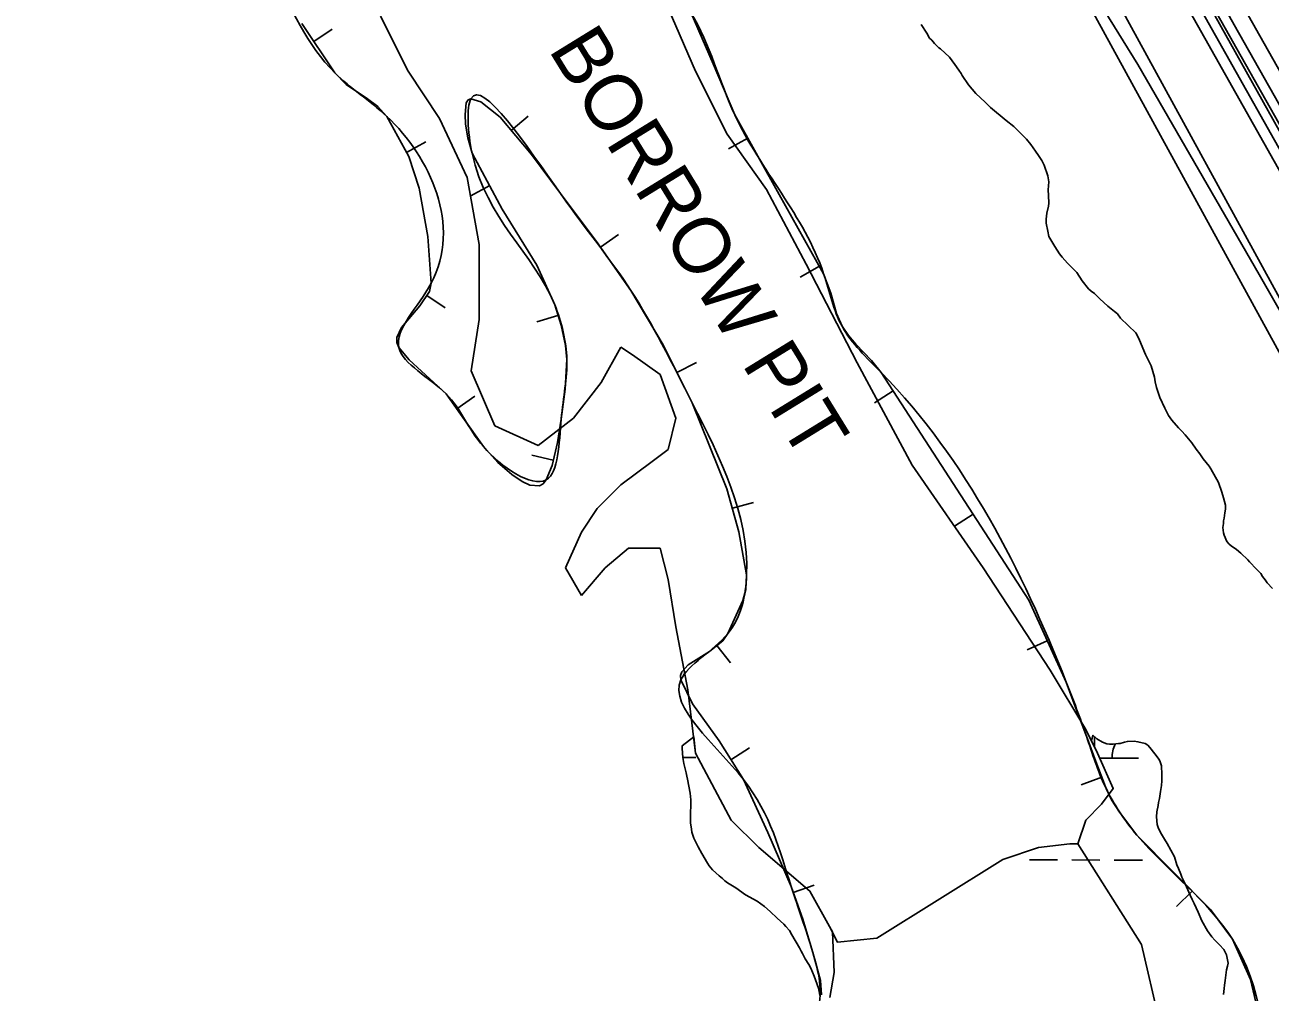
# Model space of a CAD drawing. Extents: x 3187622 to 3225504, y 800805 to 826213.
# Drawn here: x 3193075 to 3194486, y 820621 to 821717 of the extents above; entities that cross this region are included whole.
import ezdxf

# ---------------------------------------------------------------- set-up
doc = ezdxf.new("R2010")
doc.units = 0
for name, color, linetype in [('V-BORW-IDEN', 7, 'Continuous'), ('V-BORW-LINE', 7, 'Continuous'), ('V-LEVE-TOET', 7, 'Continuous'), ('V-RAIL-TRAK', 7, 'Continuous'), ('V-ROAD-CNTR', 7, 'Continuous'), ('V-SITE-VEGE', 7, 'Continuous'), ('V-SURV-LINE', 7, 'Continuous'), ('V-TOPO-SHOR', 7, 'Continuous'), ('V-WETL-SWMP', 7, 'Continuous')]:
    doc.layers.add(name, color=color, linetype=linetype)

msp = doc.modelspace()

# ---------------------------------------------------------------- linework, layer by layer
at = {"layer": 'V-BORW-LINE'}
for p, q in [((3193402.8, 821697.9), (3193423.6, 821711.8)), ((3193626.4, 821597.2), (3193645.5, 821613.3)), ((3193507.8, 821572.1), (3193529.7, 821584.1)), ((3193894.4, 821588.6), (3193872.5, 821576.4)), ((3193602, 821534.6), (3193580, 821522.7)), ((3193727.5, 821464.9), (3193748, 821479.3)), ((3193975.7, 821443.2), (3193953.9, 821431)), ((3193530.8, 821410.1), (3193551.6, 821396.2)), ((3193679.4, 821387.6), (3193655.6, 821380.1)), ((3193814.2, 821322.9), (3193836.5, 821334.1)), ((3194059.2, 821301.9), (3194038.3, 821288.3)), ((3193564.7, 821281.6), (3193585.1, 821296.1)), ((3193674.1, 821223.4), (3193649.8, 821229.3)), ((3193877, 821168.9), (3193901.1, 821175.6)), ((3194149.9, 821162.2), (3194128.9, 821148.6)), ((3194234, 821018.8), (3194211.3, 821008.4)), ((3193859.5, 821013.3), (3193874.9, 820993.7)), ((3193875.4, 820883.8), (3193896.5, 820897.2)), ((3194295.7, 820864.1), (3194272.3, 820855.4)), ((3193946.1, 820733.3), (3193969.7, 820741.6)), ((3194398.3, 820734.9), (3194380.6, 820717.4))]:
    msp.add_line(p, q, dxfattribs=at)
for points in [[(3193994.9, 821389.7), (3193988.5, 821412.6), (3193980.5, 821434.8), (3193930, 821524.7), (3193879.7, 821614.9), (3193855.2, 821672.7), (3193830.2, 821730.3)], [(3193389.1, 821718.5), (3193426.4, 821662.5), (3193439.5, 821649.1), (3193463.4, 821633.2), (3193475.1, 821624.3), (3193485.3, 821613.1), (3193510.2, 821567.7), (3193522, 821531.6), (3193531.8, 821476.8), (3193535.6, 821424), (3193533.8, 821414.6), (3193522.8, 821398.2), (3193502.2, 821374), (3193496.8, 821362.4), (3193496.8, 821356.8), (3193499, 821351.2), (3193510.8, 821337), (3193552.5, 821298.8), (3193573.4, 821269.3), (3193594.8, 821238.9), (3193611.4, 821220.7), (3193626.9, 821207.1), (3193638.8, 821199.1), (3193647.3, 821195.2), (3193658.3, 821194.3), (3193662.6, 821196.6), (3193666, 821201.1), (3193672.7, 821217.3), (3193678.9, 821243.3), (3193683, 821270), (3193687.5, 821303.8), (3193689.4, 821337.7), (3193688.1, 821353.3), (3193683, 821376.4), (3193675.7, 821399.4), (3193655.5, 821444.6), (3193616.3, 821508.1), (3193582.1, 821571.4), (3193577.1, 821588.8), (3193574.7, 821604.3), (3193574.1, 821615.4), (3193575.5, 821628.3), (3193577.6, 821632)], [(3193577.6, 821632), (3193580.7, 821633.2), (3193591.8, 821629.7), (3193613.8, 821612.2), (3193649.3, 821570), (3193682.1, 821525.7), (3193722.9, 821471.4), (3193762, 821415.9), (3193798.6, 821354.1), (3193831.6, 821288.3), (3193870.9, 821190.9), (3193884.5, 821142.2), (3193893.2, 821093.5), (3193892.4, 821076.8), (3193888.9, 821064.3), (3193871.9, 821026.9), (3193866.2, 821018.6), (3193851.1, 821006.7), (3193827.1, 820991.5), (3193819.7, 820983.6), (3193818.2, 820979.2), (3193818.7, 820974.4), (3193831.7, 820947.1), (3193861.9, 820905.2), (3193889.6, 820861.5), (3193917.3, 820801.5), (3193943.7, 820740.3), (3193956.8, 820703.1), (3193968.2, 820665.5), (3193977, 820633.5), (3193977.9, 820617.3)], [(3194475.1, 820588.2), (3194464.1, 820634.7), (3194443.8, 820680.4), (3194418.9, 820714.1), (3194335.6, 820798.4), (3194315.8, 820824.6), (3194306.8, 820838.3), (3194299.8, 820853), (3194289.1, 820881.8), (3194278.3, 820910.6), (3194266.8, 820941.3), (3194255.4, 820971.9), (3194213.1, 821064.7), (3194045.6, 821322.9), (3194034.9, 821336.3), (3194017, 821355), (3194008.5, 821364.7), (3194001.3, 821375.3), (3193994.9, 821389.7)]]:
    msp.add_lwpolyline(points, dxfattribs=at)
msp.add_spline([(3193316.9, 822598.6), (3193335.2, 822540.6), (3193410.3, 822427.7), (3193431.9, 822364.3), (3193469.1, 822310), (3193521.5, 822255.9), (3193609.2, 822072.6), (3193646.8, 822019.2), (3193676.9, 821957.1), (3193720.8, 821903.1), (3193750, 821838.8), (3193830.2, 821730.3), (3193879.7, 821614.9), (3193980.5, 821434.8), (3194001.3, 821375.3), (3194045.6, 821322.9), (3194255.4, 820971.9), (3194278.3, 820910.6), (3194299.8, 820853), (3194335.6, 820798.4), (3194443.8, 820680.4), (3194483.4, 820494.4), (3194474.8, 820430), (3194362.4, 820338.7), (3194243.4, 820273.7), (3194115.5, 820232.8), (3193985.1, 820192.2), (3193871, 820096.9), (3193700.8, 819982), (3193642.2, 819950.8), (3193574.5, 819997.4), (3193482.7, 820109.4), (3193411.4, 820226.4), (3193461, 820288.3), (3193516, 820325.3), (3193569.4, 820370.5), (3193689.7, 820437.3), (3193809.3, 820477.2), (3193921.8, 820552.8), (3193973.7, 820602), (3193968.2, 820665.5), (3193943.7, 820740.3), (3193889.6, 820861.5), (3193818.7, 820974.4), (3193871.9, 821026.9), (3193893.2, 821093.5), (3193831.6, 821288.3), (3193762, 821415.9), (3193682.1, 821525.7), (3193580.7, 821633.2), (3193582.1, 821571.4), (3193675.7, 821399.4), (3193689.4, 821337.7), (3193683, 821270), (3193666, 821201.1), (3193594.8, 821238.9), (3193552.5, 821298.8), (3193499, 821351.2), (3193535.6, 821424), (3193485.3, 821613.1), (3193426.4, 821662.5), (3193356.9, 821777.8), (3193308.4, 821900.5), (3193294.3, 821963), (3193279.7, 822022.1), (3193265.1, 822081.6), (3193249.6, 822013.9), (3193262.2, 821951.7), (3193210.3, 822002.4), (3193038.4, 822236.4), (3192901.1, 822477.4), (3192892.6, 822538.2), (3192940.3, 822603.2), (3192988.9, 822662), (3193107.6, 822723.1), (3193158.6, 822772.1), (3193217.2, 822790.6), (3193249.5, 822765), (3193290.2, 822685.8), (3193316.9, 822598.6)], degree=3, dxfattribs=at)
at = {"layer": 'V-LEVE-TOET'}
msp.add_lwpolyline([(3195509.7, 819625.3), (3195482.6, 819673.9), (3195459.2, 819713.2), (3195438.4, 819750.9), (3195422, 819777.4), (3195404.1, 819806.5), (3195388.5, 819832.8), (3195369.9, 819862.9), (3195294.5, 819981.2), (3195273.4, 820017.6), (3195233.7, 820077.8), (3195218.6, 820104.8), (3195199.4, 820136.6), (3195173.6, 820178.4), (3195142.1, 820229.4), (3195073.8, 820350.4), (3195014.1, 820460), (3194933, 820615.4), (3194826.9, 820807.9), (3194726, 820985.8), (3194603, 821208.6), (3194474, 821433.9), (3194336.7, 821672), (3194255.3, 821803.4)], dxfattribs=at)
at = {"layer": 'V-RAIL-TRAK'}
msp.add_lwpolyline([(3194238.4, 822033.7), (3194389.3, 821767.4), (3194710.7, 821197.3), (3195003.1, 820677), (3195353.4, 820056.4), (3195586, 819645), (3195933.8, 819028.7), (3196235.6, 818491.2), (3196397.8, 818207.7), (3196539.2, 817967.3), (3196658.3, 817767.6), (3196713.5, 817682.2), (3196876.7, 817422.2), (3197092.7, 817079.2), (3197323.6, 816712.3)], dxfattribs=at)
at = {"layer": 'V-ROAD-CNTR'}
for points in [[(3193546.7, 823116.4), (3193719.6, 822803.7), (3193783.2, 822690.8), (3193839.5, 822561.1), (3193931.2, 822385.2), (3194075.1, 822116.1), (3194127.2, 822033.7), (3194185.2, 821977.8), (3194639.7, 821147.1), (3195029.5, 820446.4), (3195072.9, 820348.7), (3195192.1, 820158.7), (3195238.4, 820041.1), (3195343.7, 819857.8), (3195584.5, 819427.5)], [(3193520.4, 823101.8), (3193693.4, 822789.1), (3193756.3, 822677.4), (3193812.4, 822548.2), (3193904.7, 822371.2), (3194049.2, 822101), (3194103.8, 822014.6), (3194161.1, 821959.4), (3194613.5, 821132.6), (3195002.6, 820433), (3195046.3, 820334.6), (3195165.2, 820145.1), (3195211.3, 820028), (3195317.6, 819843), (3195558.5, 819412.5)], [(3193654.2, 823085.5), (3194393.6, 821781.9), (3194932.5, 820818.5), (3195643.8, 819559.4), (3196039.6, 818863.6), (3196103.7, 818747.1), (3196200.1, 818577.4), (3196283.3, 818430.9), (3196415.9, 818198), (3196513.3, 818033.2), (3196633.1, 817833.5), (3197048.3, 817166.1), (3197473.1, 816486.2), (3198091.5, 815496.5), (3198625.8, 814645.6), (3198678.1, 814561.9), (3198728.8, 814484.2), (3198769.6, 814407.5), (3198909.8, 814179.8), (3198995, 814024.9)]]:
    msp.add_lwpolyline(points, dxfattribs=at)
at = {"layer": 'V-SITE-VEGE'}
for p, q in [((3193835.4, 821664.4), (3193804.2, 821735.9)), ((3193478.2, 821726.9), (3193509.5, 821664.4)), ((3194091.2, 821717.1), (3194097.4, 821707.5)), ((3194097.4, 821707.5), (3194100.6, 821701.8)), ((3194100.6, 821701.8), (3194103.1, 821699.4)), ((3194103.1, 821699.4), (3194106, 821695.8)), ((3194106, 821695.8), (3194110.9, 821691)), ((3194110.9, 821691), (3194112.9, 821689.8)), ((3194112.9, 821689.8), (3194123.1, 821680.2)), ((3194123.1, 821680.2), (3194126, 821676.2)), ((3193509.5, 821664.4), (3193545.2, 821610.8)), ((3193871.2, 821592.9), (3193835.4, 821664.4)), ((3194126, 821676.2), (3194129.2, 821671.8)), ((3194129.2, 821671.8), (3194133.7, 821665.4)), ((3194133.7, 821665.4), (3194136.2, 821661.8)), ((3194136.2, 821661.8), (3194137.4, 821659.3)), ((3194137.4, 821659.3), (3194144.8, 821648.9)), ((3194144.8, 821648.9), (3194153, 821638.9)), ((3194153, 821638.9), (3194163.6, 821629.3)), ((3194163.6, 821629.3), (3194169.7, 821623.3)), ((3194169.7, 821623.3), (3194187.2, 821608.5)), ((3193545.2, 821610.8), (3193576.5, 821543.8)), ((3194187.2, 821608.5), (3194196.2, 821601.7)), ((3193915.8, 821530.4), (3193871.2, 821592.9)), ((3194196.2, 821601.7), (3194201.9, 821596.1)), ((3194201.9, 821596.1), (3194210.5, 821587.3)), ((3194210.5, 821587.3), (3194215.4, 821581.2)), ((3194215.4, 821581.2), (3194220.7, 821573.6)), ((3194220.7, 821573.6), (3194224, 821568.8)), ((3194224, 821568.8), (3194227.7, 821563.2)), ((3194227.7, 821563.2), (3194230.6, 821557.9)), ((3194230.6, 821557.9), (3194234.7, 821545.9)), ((3193576.5, 821543.8), (3193589.9, 821467.8)), ((3194234.7, 821545.9), (3194235.6, 821539)), ((3194235.6, 821539), (3194234.9, 821529.7)), ((3193960.5, 821445.5), (3193915.8, 821530.4)), ((3194234.9, 821529.7), (3194235.3, 821523.6)), ((3194235.3, 821523.6), (3194235.8, 821514.7)), ((3194235.4, 821511.5), (3194233.5, 821503.4)), ((3194235.8, 821514.7), (3194235.4, 821511.5)), ((3194233.5, 821503.4), (3194232.8, 821496.5)), ((3194232.8, 821496.5), (3194232.8, 821492.1)), ((3194232.8, 821492.1), (3194234.5, 821483.2)), ((3194234.5, 821483.2), (3194235.8, 821477.1)), ((3193589.9, 821467.8), (3193589.9, 821382.9)), ((3194235.8, 821477.1), (3194242.4, 821465.5)), ((3194242.4, 821465.5), (3194247.7, 821457.4)), ((3194247.7, 821457.4), (3194251, 821453.4)), ((3194251, 821453.4), (3194256.7, 821446.6)), ((3194018.5, 821333.8), (3193960.5, 821445.5)), ((3194256.7, 821446.6), (3194260.3, 821443.4)), ((3194260.3, 821443.4), (3194267.3, 821436.2)), ((3194267.3, 821436.2), (3194273.4, 821426.6)), ((3194273.4, 821426.6), (3194280.8, 821417.7)), ((3194280.8, 821417.7), (3194283.7, 821414.9)), ((3194283.7, 821414.9), (3194287.3, 821412.5)), ((3194287.3, 821412.5), (3194293.4, 821406.5)), ((3194293.4, 821406.5), (3194302.4, 821398.1)), ((3194302.4, 821398.1), (3194310.1, 821392.1)), ((3193589.9, 821382.9), (3193580.9, 821324.8)), ((3194310.1, 821392.1), (3194313.4, 821389.3)), ((3194313.4, 821389.3), (3194317.1, 821384.5)), ((3194317.1, 821384.5), (3194334.2, 821367.7)), ((3194334.2, 821367.7), (3194337.9, 821361.3)), ((3194337.9, 821361.3), (3194344.1, 821346)), ((3193728.3, 821311.4), (3193750.6, 821351.7)), ((3193750.6, 821351.7), (3193764, 821342.7)), ((3193764, 821342.7), (3193795.3, 821320.4)), ((3194344.1, 821346), (3194345.4, 821343.2)), ((3194345.4, 821343.2), (3194351.6, 821330.3)), ((3193580.9, 821324.8), (3193607.7, 821262.3)), ((3194081, 821217.6), (3194018.5, 821333.8)), ((3194351.6, 821330.3), (3194355.3, 821317.4)), ((3193697, 821271.2), (3193728.3, 821311.4)), ((3193795.3, 821320.4), (3193813.1, 821271.2)), ((3194355.3, 821317.4), (3194356.2, 821312.1)), ((3194356.2, 821312.1), (3194357.9, 821305.7)), ((3194357.9, 821305.7), (3194359.5, 821300)), ((3194359.5, 821300), (3194361.6, 821294.4)), ((3194361.6, 821294.4), (3194367, 821282.3)), ((3194367, 821282.3), (3194371.5, 821273.9)), ((3193656.8, 821240), (3193697, 821271.2)), ((3193813.1, 821271.2), (3193804.2, 821235.5)), ((3194371.5, 821273.9), (3194375.2, 821268.6)), ((3194375.2, 821268.6), (3194382.5, 821260.2)), ((3193607.7, 821262.3), (3193656.8, 821240)), ((3194382.5, 821260.2), (3194386.6, 821256.2)), ((3194386.6, 821256.2), (3194390.3, 821252.2)), ((3194390.3, 821252.2), (3194397.7, 821243)), ((3194397.7, 821243), (3194402.6, 821235.8)), ((3193804.2, 821235.5), (3193786.3, 821222.1)), ((3194402.6, 821235.8), (3194406.7, 821230.5)), ((3194406.7, 821230.5), (3194410.8, 821224.9)), ((3193786.3, 821222.1), (3193750.6, 821195.3)), ((3194161.4, 821101.5), (3194081, 821217.6)), ((3194410.8, 821224.9), (3194417.3, 821216.5)), ((3194417.3, 821216.5), (3194419.4, 821213.7)), ((3194419.4, 821213.7), (3194428, 821198)), ((3194428, 821198), (3194431.8, 821187.1)), ((3193750.6, 821195.3), (3193723.8, 821168.5)), ((3194431.8, 821187.1), (3194433.8, 821180.7)), ((3194433.8, 821180.7), (3194435.9, 821172.6)), ((3194435.9, 821172.6), (3194436, 821167.8)), ((3193723.8, 821168.5), (3193706, 821141.7)), ((3194434.5, 821157.6), (3194433.7, 821154.8)), ((3194435.2, 821163.7), (3194434.5, 821157.6)), ((3194436, 821167.8), (3194435.2, 821163.7)), ((3193706, 821141.7), (3193688.1, 821101.5)), ((3194433.7, 821151.6), (3194432.9, 821147.1)), ((3194432.9, 821147.1), (3194433.8, 821141.1)), ((3194433.7, 821154.8), (3194433.7, 821151.6)), ((3194433.8, 821141.1), (3194434.6, 821138.6)), ((3194434.6, 821138.6), (3194437.5, 821131.4)), ((3194437.5, 821131.4), (3194440, 821128.2)), ((3194440, 821128.2), (3194442.4, 821126.2)), ((3193732.8, 821101.5), (3193759.5, 821123.8)), ((3193759.5, 821123.8), (3193795.3, 821123.8)), ((3193795.3, 821123.8), (3193804.2, 821088.1)), ((3194442.4, 821126.2), (3194448.5, 821122.2)), ((3194448.5, 821122.2), (3194453.4, 821118.2)), ((3194453.4, 821118.2), (3194455.5, 821115.8)), ((3194455.5, 821115.8), (3194459.1, 821112.6)), ((3193688.1, 821101.5), (3193706, 821070.2)), ((3193706, 821070.2), (3193732.8, 821101.5)), ((3194237.3, 820985.3), (3194161.4, 821101.5)), ((3194459.1, 821112.6), (3194461.2, 821110.6)), ((3194461.2, 821110.6), (3194463.2, 821108.2)), ((3194463.2, 821108.2), (3194471, 821099.8)), ((3194471, 821099.8), (3194475.9, 821095)), ((3193804.2, 821088.1), (3193813.1, 821034.5)), ((3194475.9, 821095), (3194477.9, 821091.7)), ((3194477.9, 821091.7), (3194480.8, 821087.7)), ((3194480.8, 821087.7), (3194483.2, 821084.5)), ((3194483.2, 821084.5), (3194489.4, 821078.1)), ((3193813.1, 821034.5), (3193826.5, 820963)), ((3194277.5, 820918.3), (3194237.3, 820985.3)), ((3193826.5, 820963), (3193835.4, 820891.5)), ((3194290.9, 820891.5), (3194277.5, 820918.3)), ((3193835.4, 820891.5), (3193875.6, 820815.5)), ((3194308.7, 820851.3), (3194290.9, 820891.5)), ((3194295.3, 820833.4), (3194308.7, 820851.3)), ((3194277.5, 820815.5), (3194295.3, 820833.4)), ((3193875.6, 820815.5), (3193906.9, 820784.3)), ((3194268.6, 820788.7), (3194277.5, 820815.5)), ((3194340.8, 820674.6), (3194268.6, 820788.7)), ((3193906.9, 820784.3), (3193964.9, 820735.1)), ((3193964.9, 820735.1), (3193987.3, 820694.9)), ((3193987.3, 820694.9), (3193990.4, 820688.7)), ((3193990.4, 820688.7), (3193992.4, 820642.8)), ((3194363.3, 820578.3), (3194340.8, 820674.6)), ((3193992.4, 820642.8), (3193987.5, 820614.3))]:
    msp.add_line(p, q, dxfattribs=at)
at = {"layer": 'V-SURV-LINE'}
for points in [[(3194010.9, 822526.1), (3195297.4, 820248.2)], [(3195271.3, 820233.4), (3193984.8, 822511.3)]]:
    msp.add_lwpolyline(points, dxfattribs=at)
at = {"layer": 'V-TOPO-SHOR'}
for points in [[(3192870.5, 824432.6), (3193272, 823719.6), (3193655.5, 823037.4), (3194095.7, 822270.4), (3194281, 821935.8), (3194281, 821921.4), (3194293.9, 821912.6), (3194523, 821505.9), (3194839.6, 820947.3), (3195012.1, 820643.6), (3195336.4, 820069.6), (3195480.5, 819812.2), (3195732.8, 819366.9)], [(3196669.7, 817789), (3196420.1, 818211.1), (3196348, 818329.5), (3196021.1, 818916.4), (3195920.7, 819106.9), (3195681.3, 819521.3), (3195459.9, 819917.7), (3195341.5, 820128.8), (3194986.3, 820754.3), (3194837, 821019.4), (3194610.5, 821418.4), (3194502.4, 821616.6), (3194445.8, 821717), (3194196.1, 822162.3), (3194075.1, 822368.2), (3193771.4, 822908.7), (3193596.3, 823217.6), (3193297.8, 823753), (3193179.4, 823964.1), (3192906.5, 824437.7)]]:
    msp.add_lwpolyline(points, dxfattribs=at)
at = {"layer": 'V-WETL-SWMP'}
for p, q in [((3194287.4, 820898.5), (3194287.4, 820910.1)), ((3193820.9, 820886.6), (3193835.5, 820886.5)), ((3194293.5, 820885.6), (3194337.4, 820885.5)), ((3194213.7, 820770.3), (3194245.7, 820770.3)), ((3194261.7, 820770.3), (3194293.7, 820770.2)), ((3194309.7, 820770.2), (3194341.7, 820770.1))]:
    msp.add_line(p, q, dxfattribs=at)
for points in [[(3193976.1, 820616.7), (3193975.5, 820621.1), (3193974.5, 820624.8), (3193969.7, 820638.7), (3193965.9, 820647.5), (3193963.6, 820651.9), (3193959.7, 820658.3), (3193956.7, 820664.1), (3193955.1, 820666.8), (3193953.2, 820670.5), (3193944.4, 820685.5), (3193941.8, 820690.2), (3193937.8, 820695), (3193935.5, 820697.4), (3193927.9, 820704.3), (3193920, 820711.8), (3193913.3, 820717.6), (3193909.4, 820720.7), (3193905.1, 820723.5), (3193892.1, 820730.8), (3193880.8, 820738.7), (3193871.5, 820744.3), (3193868.5, 820746.7), (3193865.9, 820749.1), (3193861.9, 820752.2), (3193854.6, 820759), (3193850.7, 820763.8), (3193849, 820766.8), (3193842.5, 820777.7), (3193838.3, 820785.2), (3193836.7, 820788.2), (3193835, 820791.9), (3193833.4, 820795), (3193831.2, 820801.8), (3193830.6, 820805.1), (3193829.7, 820812.5), (3193829.4, 820817.2), (3193829.8, 820838.4), (3193829.3, 820846.1), (3193826.2, 820861.7), (3193825.3, 820865.4), (3193824.7, 820869.1), (3193822.2, 820879.5), (3193820.9, 820886.3), (3193820.1, 820896.7), (3193820.2, 820899.7), (3193833.2, 820909.7)], [(3193833.2, 820909.7), (3193835.4, 820891.5), (3193875.6, 820815.5), (3193906.9, 820784.3), (3193964.9, 820735.1), (3193987.3, 820694.9), (3193996.2, 820677), (3194040.8, 820681.5), (3194183.7, 820770.9), (3194223.9, 820784.3), (3194259.6, 820788.7), (3194268.6, 820788.7), (3194277.5, 820815.5), (3194295.3, 820833.4), (3194308.7, 820851.3), (3194290.9, 820891.5), (3194284.2, 820904.9), (3194285.7, 820911.7), (3194290.1, 820907.6), (3194296.7, 820903.9), (3194301.5, 820902), (3194304.6, 820901.4), (3194308.8, 820901.4), (3194314.8, 820902.2), (3194316.5, 820902.4), (3194321.3, 820903.7), (3194324.8, 820904.6), (3194332.5, 820904.9), (3194336.6, 820904.3), (3194345, 820902.2), (3194347.9, 820900.5), (3194350.1, 820897.8), (3194355.9, 820890.4), (3194360.6, 820884.3), (3194361.9, 820881.5), (3194363.3, 820876.9), (3194363.8, 820867.2), (3194363.8, 820863.7), (3194363.9, 820860), (3194363.5, 820854.5), (3194362.2, 820847.9), (3194361.2, 820839.8), (3194360.1, 820835.4), (3194359.7, 820832.1), (3194358.3, 820824.8), (3194357.9, 820819.3), (3194358.4, 820810.5), (3194359.5, 820807), (3194361.1, 820803.5), (3194363.3, 820799.6), (3194366.9, 820793.7), (3194369.8, 820788.9), (3194378.1, 820773.8), (3194380.8, 820764.8), (3194382.6, 820760.5), (3194385.3, 820754.3), (3194386.6, 820750.8), (3194389.1, 820745.4), (3194391.6, 820739.9), (3194396, 820730.5), (3194398.3, 820725.5), (3194400.3, 820721.1), (3194404.8, 820711), (3194409.1, 820701.4), (3194415.5, 820689.8), (3194420.6, 820683.3), (3194424, 820679.4), (3194429.1, 820674.2), (3194434.2, 820668.9), (3194437.1, 820662.8), (3194438, 820659.1), (3194438.9, 820653.4), (3194438.3, 820649.9), (3194437.2, 820645.9), (3194435.4, 820633.8), (3194435, 820628.5), (3194434.4, 820624.4), (3194433.8, 820617.8)]]:
    msp.add_lwpolyline(points, dxfattribs=at)
msp.add_arc((3194342.6, 820886), 35.2, 153.599, 180.6551, dxfattribs=at)

# ---------------------------------------------------------------- texts
at = {"layer": 'V-BORW-IDEN'}
msp.add_text('BORROW PIT', height=64, rotation=301.6075, dxfattribs=at).set_placement((3193667.8, 821689))

doc.saveas('drawing.dxf')
